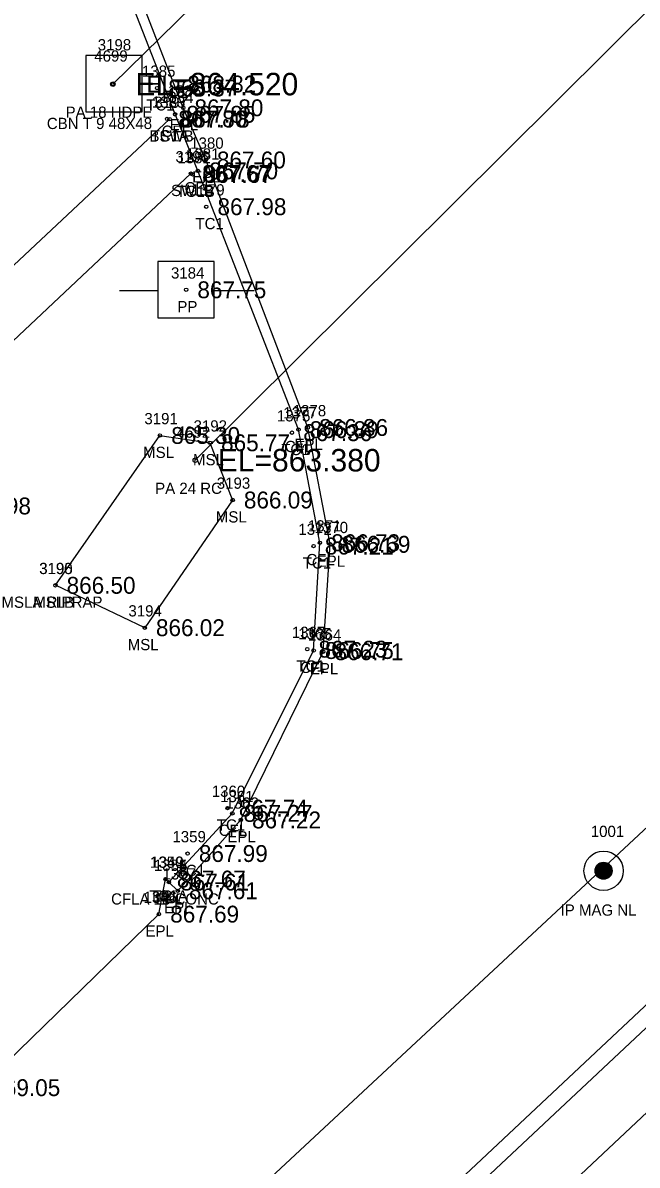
# Model space of a CAD drawing. Extents: x 1622501 to 1626664, y 1117816 to 1121579.
# Drawn here: x 1623844.1 to 1623898.8, y 1119144.7 to 1119246.3 of the extents above; entities that cross this region are included whole.
import ezdxf

# ---------------------------------------------------------------- set-up
doc = ezdxf.new("R2010")
doc.units = 0
for name, color, linetype in [('RD_EX_Conc', 7, 'Continuous'), ('RD_EX_Conc_txCode', 7, 'Continuous'), ('RD_EX_DR_Inlet', 7, 'Continuous'), ('RD_EX_DR_Inlet_txCode', 7, 'Continuous'), ('RD_EX_DR_Pipe', 7, 'Continuous'), ('RD_EX_DR_Pipe_txCode', 7, 'Continuous'), ('RD_EX_DV_Prop_txCode', 7, 'Continuous'), ('RD_EX_DV_PropPin', 7, 'Continuous'), ('RD_EX_Misc', 7, 'Continuous'), ('RD_EX_Misc_txCode', 7, 'Continuous'), ('RD_EX_Road', 7, 'Continuous'), ('RD_EX_Road_txCode', 7, 'Continuous'), ('RD_EX_TX_Conc_ELEV', 7, 'Continuous'), ('RD_EX_TX_DR_Inlet_ELEV', 7, 'Continuous'), ('RD_EX_TX_Misc_ELEV', 7, 'Continuous'), ('RD_EX_TX_Road_ELEV', 7, 'Continuous'), ('RD_EX_UT', 7, 'Continuous'), ('RD_EX_UT_txCode', 7, 'Continuous'), ('RD_HC_Cl', 7, 'Continuous'), ('RD_HC_Survey_ELEV', 7, 'Continuous'), ('RD_SMD_Locator', 7, 'Continuous'), ('RD_TX_Pipe_ElevEX', 7, 'Continuous')]:
    doc.layers.add(name, color=color, linetype=linetype)

msp = doc.modelspace()

# ---------------------------------------------------------------- linework, layer by layer
at = {"layer": 'RD_EX_Conc'}
for points in [[(1623857.08, 1119169.91), (1623862.72, 1119176.02), (1623869.96, 1119190.51), (1623870.52, 1119200.1), (1623868.61, 1119210.16), (1623859.66, 1119233.18), (1623857.63, 1119238.21), (1623841.93, 1119278.3)], [(1623595.96, 1118993.1), (1623622.15, 1119017.61), (1623656.16, 1119049.38), (1623694.84, 1119085.83), (1623730.88, 1119119.33), (1623767.2, 1119153.55), (1623807.43, 1119191.23), (1623857.13, 1119237.78)], [(1623598.76, 1118988.76), (1623625.5, 1119014.05), (1623659.65, 1119046.04), (1623697.95, 1119081.83), (1623734.48, 1119116.22), (1623770.4, 1119149.72), (1623810.51, 1119187.32), (1623859.03, 1119232.94)], [(1623723.66, 1118851.28), (1623685.69, 1118891.78), (1623680.28, 1118899.28), (1623678.54, 1118902.67), (1623678.54, 1118902.67), (1623675.57, 1118911.95), (1623675.05, 1118920.35), (1623676.57, 1118930.33), (1623679.23, 1118937.18), (1623684.43, 1118944.64), (1623689.98, 1118950.42), (1623724.5, 1118984.8), (1623759.01, 1119020.42), (1623793.7, 1119055.91), (1623829.35, 1119090.86), (1623865.61, 1119125.13), (1623901.92, 1119159.18), (1623933.22, 1119188.5)], [(1623676.3, 1118912.01), (1623681.21, 1118913.01), (1623680.58, 1118920.41), (1623681.86, 1118928.77), (1623684.24, 1118934.73), (1623688.55, 1118940.79), (1623694.15, 1118946.67), (1623728.27, 1118980.63), (1623762.62, 1119016.07), (1623797.56, 1119051.92), (1623833.1, 1119086.63), (1623869.15, 1119120.8), (1623905.55, 1119155), (1623936.97, 1119184.35), (1623933.79, 1119188.03)]]:
    msp.add_lwpolyline(points, dxfattribs=at)
at = {"layer": 'RD_EX_DR_Inlet'}
msp.add_line((1623854.68, 1119238.44), (1623854.68, 1119243.44), dxfattribs=at)
msp.add_lwpolyline([(1623854.68, 1119238.44), (1623854.68, 1119243.44), (1623849.68, 1119243.44), (1623849.68, 1119238.44)], close=True, dxfattribs=at)
at = {"layer": 'RD_EX_DR_Pipe'}
for points in [[(1623859.42, 1119207.44), (1623928.36, 1119275.93), (1624053.59, 1119378.71), (1624148.05, 1119455.71), (1624257.33, 1119553.63), (1624257.33, 1119553.63), (1624370.57, 1119657.84)], [(1623852.09, 1119240.9), (1623901.68, 1119289.44), (1623928.36, 1119275.93)]]:
    msp.add_lwpolyline(points, dxfattribs=at)
at = {"layer": 'RD_EX_DV_PropPin'}
for p, q in [((1623895.07, 1119170.62), (1623895.07, 1119171.22)), ((1623895.11, 1119170.55), (1623895.11, 1119171.29)), ((1623895.14, 1119170.5), (1623895.14, 1119171.35)), ((1623895.18, 1119170.45), (1623895.18, 1119171.4)), ((1623895.21, 1119170.41), (1623895.21, 1119171.44)), ((1623895.25, 1119170.37), (1623895.25, 1119171.47)), ((1623895.28, 1119170.34), (1623895.28, 1119171.5)), ((1623895.32, 1119170.31), (1623895.32, 1119171.53)), ((1623895.35, 1119170.29), (1623895.35, 1119171.56)), ((1623895.39, 1119170.27), (1623895.39, 1119171.58)), ((1623895.42, 1119170.25), (1623895.42, 1119171.6)), ((1623895.46, 1119170.23), (1623895.46, 1119171.61)), ((1623895.49, 1119170.21), (1623895.49, 1119171.63)), ((1623895.53, 1119170.2), (1623895.53, 1119171.64)), ((1623895.56, 1119170.19), (1623895.56, 1119171.65)), ((1623895.6, 1119170.18), (1623895.6, 1119171.66)), ((1623895.63, 1119170.17), (1623895.63, 1119171.67)), ((1623895.67, 1119170.17), (1623895.67, 1119171.68)), ((1623895.7, 1119170.16), (1623895.7, 1119171.68)), ((1623895.74, 1119170.16), (1623895.74, 1119171.68)), ((1623895.77, 1119170.16), (1623895.77, 1119171.68)), ((1623895.81, 1119170.16), (1623895.81, 1119171.68)), ((1623895.84, 1119170.16), (1623895.84, 1119171.68)), ((1623895.88, 1119170.17), (1623895.88, 1119171.68)), ((1623895.91, 1119170.17), (1623895.91, 1119171.67)), ((1623895.95, 1119170.18), (1623895.95, 1119171.66)), ((1623895.98, 1119170.19), (1623895.98, 1119171.65)), ((1623896.02, 1119170.2), (1623896.02, 1119171.64)), ((1623896.05, 1119170.21), (1623896.05, 1119171.63)), ((1623896.09, 1119170.23), (1623896.09, 1119171.61)), ((1623896.12, 1119170.25), (1623896.12, 1119171.6)), ((1623896.16, 1119170.27), (1623896.16, 1119171.58)), ((1623896.19, 1119170.29), (1623896.19, 1119171.56)), ((1623896.23, 1119170.31), (1623896.23, 1119171.53)), ((1623896.26, 1119170.34), (1623896.26, 1119171.5)), ((1623896.3, 1119170.37), (1623896.3, 1119171.47)), ((1623896.33, 1119170.41), (1623896.33, 1119171.44)), ((1623896.37, 1119170.45), (1623896.37, 1119171.4)), ((1623896.4, 1119170.5), (1623896.4, 1119171.35)), ((1623896.44, 1119170.55), (1623896.44, 1119171.29)), ((1623896.47, 1119170.62), (1623896.47, 1119171.22)), ((1623895.04, 1119170.73), (1623895.04, 1119171.12)), ((1623896.51, 1119170.73), (1623896.51, 1119171.12))]:
    msp.add_line(p, q, dxfattribs=at)
for radius in [1.75, 0.761]:
    msp.add_circle((1623895.77, 1119170.92), radius, dxfattribs=at)
at = {"layer": 'RD_EX_Misc'}
msp.add_lwpolyline([(1623846.97, 1119196.31), (1623856.28, 1119209.64), (1623860.72, 1119208.99), (1623862.75, 1119203.9), (1623854.92, 1119192.54), (1623846.97, 1119196.31)], dxfattribs=at)
at = {"layer": 'RD_EX_Road'}
for points in [[(1623722.97, 1118850.61), (1623684.95, 1118891.23), (1623679.41, 1118898.68), (1623674.26, 1118911.53), (1623673.5, 1118920.18), (1623675.21, 1118930.83), (1623677.99, 1118937.82), (1623683.61, 1118945.52), (1623688.81, 1118951.26), (1623723.47, 1118985.72), (1623758, 1119021.43), (1623792.69, 1119056.92), (1623828.41, 1119091.92), (1623864.6, 1119126.19), (1623900.88, 1119160.22), (1623932.37, 1119189.42), (1623932.63, 1119189.22), (1623935.82, 1119192.17), (1623973.77, 1119227.77), (1623990.87, 1119243.54), (1624009.99, 1119262.02), (1624046.29, 1119296.15)], [(1623840.27, 1119151.62), (1623856.19, 1119167.06), (1623856.78, 1119170.18), (1623857.08, 1119169.91), (1623857.86, 1119169.14), (1623863.48, 1119175.44), (1623870.82, 1119190.4), (1623871.44, 1119199.96), (1623869.45, 1119210.35), (1623860.35, 1119234.15), (1623858.35, 1119238.79), (1623842.85, 1119278.66)]]:
    msp.add_lwpolyline(points, dxfattribs=at)
at = {"layer": 'RD_EX_UT'}
for p, q in [((1623861.1, 1119225.11), (1623856.1, 1119225.11)), ((1623856.1, 1119225.11), (1623856.1, 1119220.11)), ((1623861.1, 1119220.11), (1623861.1, 1119225.11)), ((1623852.67, 1119222.54), (1623856.14, 1119222.54)), ((1623861.03, 1119222.54), (1623864.67, 1119222.54)), ((1623856.1, 1119220.11), (1623861.1, 1119220.11))]:
    msp.add_line(p, q, dxfattribs=at)
at = {"layer": 'RD_HC_Cl'}
msp.add_line((1623608.84, 1118904.32), (1623937.25, 1119209.79), dxfattribs=at)
at = {"layer": 'RD_SMD_Locator'}
for centre, radius in [((1623852.09, 1119240.9), 0.2), ((1623852.09, 1119240.9), 0.15), ((1623856.02, 1119240.55), 0.15), ((1623857.63, 1119238.21), 0.15), ((1623858.35, 1119238.79), 0.15), ((1623856.91, 1119237.8), 0.15), ((1623857.13, 1119237.78), 0.15), ((1623860.35, 1119234.15), 0.15), ((1623859.66, 1119233.18), 0.15), ((1623859.03, 1119232.94), 0.15), ((1623859.18, 1119232.86), 0.15), ((1623860.4, 1119229.99), 0.15), ((1623858.61, 1119222.6), 0.15), ((1623856.28, 1119209.64), 0.15), ((1623868.03, 1119209.89), 0.15), ((1623868.61, 1119210.16), 0.15), ((1623869.45, 1119210.35), 0.15), ((1623860.72, 1119208.99), 0.15), ((1623859.42, 1119207.44), 0.2), ((1623862.75, 1119203.9), 0.15), ((1623869.95, 1119199.8), 0.15), ((1623870.52, 1119200.1), 0.15), ((1623871.44, 1119199.96), 0.15), ((1623846.97, 1119196.31), 0.15), ((1623846.97, 1119196.31), 0.15), ((1623854.92, 1119192.54), 0.15), ((1623869.39, 1119190.63), 0.15), ((1623869.96, 1119190.51), 0.15), ((1623870.82, 1119190.4), 0.15), ((1623862.3, 1119176.49), 0.15), ((1623862.72, 1119176.02), 0.15), ((1623863.48, 1119175.44), 0.15), ((1623858.74, 1119172.45), 0.15), ((1623856.78, 1119170.18), 0.15), ((1623856.78, 1119170.18), 0.15), ((1623895.77, 1119170.92), 0.15), ((1623857.08, 1119169.91), 0.15), ((1623857.08, 1119169.91), 0.15), ((1623857.86, 1119169.14), 0.15), ((1623856.19, 1119167.06), 0.15)]:
    msp.add_circle(centre, radius, dxfattribs=at)

# ---------------------------------------------------------------- texts
at = {"layer": 'RD_EX_Conc_txCode'}
for s, p in [('1385', (1623854.68, 1119241.55)), ('TC1', (1623855.06, 1119238.55)), ('1383', (1623855.56, 1119238.8)), ('3197', (1623855.78, 1119238.78)), ('1384', (1623856.28, 1119239.21)), ('CFL', (1623856.43, 1119236.21)), ('BSWB', (1623855.34, 1119235.78)), ('TC1A', (1623855.46, 1119235.8)), ('1381', (1623858.6, 1119234.18)), ('3196', (1623857.66, 1119233.94)), ('1382', (1623857.83, 1119233.86)), ('CFL', (1623858.46, 1119231.18)), ('SWLB', (1623857.27, 1119230.94)), ('TC1B', (1623857.74, 1119230.86)), ('1379', (1623859.06, 1119230.99)), ('TC1', (1623859.44, 1119227.99)), ('1375', (1623866.69, 1119210.89)), ('1377', (1623867.26, 1119211.16)), ('TC1', (1623867.07, 1119207.89)), ('CFL', (1623867.4, 1119208.16)), ('1372', (1623868.6, 1119200.8)), ('1371', (1623869.45, 1119201.1)), ('TC1', (1623868.99, 1119197.8)), ('CFL', (1623869.31, 1119198.1)), ('1367', (1623868.02, 1119191.63)), ('1365', (1623868.59, 1119191.51)), ('TC1', (1623868.43, 1119188.63)), ('CFL', (1623868.76, 1119188.51)), ('1360', (1623860.89, 1119177.49)), ('1361', (1623861.63, 1119177.02)), ('TC1', (1623861.34, 1119174.49)), ('1359', (1623857.39, 1119173.45)), ('CFL', (1623861.51, 1119174.02)), ('1349', (1623855.43, 1119171.18)), ('1354', (1623855.74, 1119170.91)), ('TC1', (1623857.77, 1119170.45)), ('TC1A', (1623855.33, 1119168.18)), ('CFLA 18 CONC', (1623851.93, 1119167.91))]:
    msp.add_text(s, height=1, dxfattribs=at).set_placement(p)
at = {"layer": 'RD_EX_DR_Inlet_txCode'}
for s, p in [('3198', (1623850.74, 1119243.9)), ('CBN T 9 48X48', (1623846.21, 1119236.9))]:
    msp.add_text(s, height=1, dxfattribs=at).set_placement(p)
at = {"layer": 'RD_EX_DR_Pipe_txCode'}
for s, p in [('4699', (1623850.43, 1119242.9)), ('PA 18 HDPE', (1623847.88, 1119237.9)), ('4692', (1623857.77, 1119209.44)), ('PA 24 RC', (1623855.85, 1119204.44))]:
    msp.add_text(s, height=1, dxfattribs=at).set_placement(p)
at = {"layer": 'RD_EX_DV_Prop_txCode'}
for s, p in [('1001', (1623894.63, 1119173.92)), ('IP MAG NL', (1623891.94, 1119166.92))]:
    msp.add_text(s, height=1, dxfattribs=at).set_placement(p)
at = {"layer": 'RD_EX_Misc_txCode'}
for s, p in [('3191', (1623854.89, 1119210.64)), ('3192', (1623859.27, 1119209.99)), ('MSL', (1623854.78, 1119207.64)), ('MSL', (1623859.22, 1119206.99)), ('3193', (1623861.34, 1119204.9)), ('MSL', (1623861.25, 1119201.9)), ('3190', (1623845.52, 1119197.31)), ('3195', (1623845.54, 1119197.31)), ('MSLA RIPRAP', (1623842.17, 1119194.31)), ('MSLB', (1623845, 1119194.31)), ('3194', (1623853.47, 1119193.54)), ('MSL', (1623853.41, 1119190.54))]:
    msp.add_text(s, height=1, dxfattribs=at).set_placement(p)
at = {"layer": 'RD_EX_Road_txCode'}
for s, p in [('1386', (1623856.98, 1119239.79)), ('EPL', (1623857.14, 1119236.79)), ('1380', (1623858.97, 1119235.15)), ('EPL', (1623859.15, 1119232.15)), ('1378', (1623868.1, 1119211.35)), ('EPL', (1623868.25, 1119208.35)), ('1370', (1623870.05, 1119200.96)), ('EPL', (1623870.23, 1119197.96)), ('1364', (1623869.45, 1119191.4)), ('EPL', (1623869.62, 1119188.4)), ('1362', (1623862.11, 1119176.44)), ('EPL', (1623862.28, 1119173.44)), ('1350', (1623855.39, 1119171.18)), ('1355', (1623855.74, 1119170.91)), ('1357', (1623856.51, 1119170.14)), ('EPL', (1623855.57, 1119168.18)), ('1346', (1623854.82, 1119168.06)), ('EPL', (1623855.88, 1119167.91)), ('EPL', (1623856.65, 1119167.14)), ('EPL', (1623854.99, 1119165.06))]:
    msp.add_text(s, height=1, dxfattribs=at).set_placement(p)
at = {"layer": 'RD_EX_TX_Conc_ELEV'}
for s, p in [('868.37', (1623857.02, 1119239.8)), ('867.80', (1623857.91, 1119237.05)), ('867.78', (1623858.13, 1119237.03)), ('867.85', (1623858.63, 1119237.46)), ('867.67', (1623860.03, 1119232.19)), ('867.67', (1623860.18, 1119232.11)), ('867.70', (1623860.66, 1119232.43)), ('867.98', (1623861.4, 1119229.24)), ('866.89', (1623869.61, 1119209.41)), ('867.36', (1623869.03, 1119209.14)), ('866.73', (1623871.52, 1119199.35)), ('867.21', (1623870.95, 1119199.05)), ('867.23', (1623870.39, 1119189.88)), ('866.75', (1623870.96, 1119189.76)), ('867.74', (1623863.3, 1119175.74)), ('867.27', (1623863.72, 1119175.27)), ('867.99', (1623859.74, 1119171.7)), ('867.67', (1623857.78, 1119169.43)), ('867.61', (1623858.08, 1119169.16))]:
    msp.add_text(s, height=1.5, dxfattribs=at).set_placement(p)
at = {"layer": 'RD_EX_TX_DR_Inlet_ELEV'}
msp.add_text('EL=868.82', height=1.5, dxfattribs=at).set_placement((1623855.09, 1119240.15))
at = {"layer": 'RD_EX_TX_Misc_ELEV'}
for s, p in [('865.30', (1623857.28, 1119208.89)), ('865.77', (1623861.72, 1119208.24)), ('866.09', (1623863.75, 1119203.15)), ('866.50', (1623847.97, 1119195.56)), ('866.50', (1623847.97, 1119195.56)), ('866.02', (1623855.92, 1119191.79))]:
    msp.add_text(s, height=1.5, dxfattribs=at).set_placement(p)
at = {"layer": 'RD_EX_TX_Road_ELEV'}
for s, p in [('867.80', (1623859.35, 1119238.04)), ('867.60', (1623861.35, 1119233.4)), ('866.86', (1623870.45, 1119209.6)), ('866.69', (1623872.44, 1119199.21)), ('866.71', (1623871.82, 1119189.65)), ('867.22', (1623864.48, 1119174.69)), ('867.67', (1623857.78, 1119169.43)), ('867.61', (1623858.08, 1119169.16)), ('867.61', (1623858.86, 1119168.39)), ('867.69', (1623857.19, 1119166.31)), ('869.05', (1623841.27, 1119150.87))]:
    msp.add_text(s, height=1.5, dxfattribs=at).set_placement(p)
at = {"layer": 'RD_EX_UT_txCode'}
for s, p in [('3184', (1623857.26, 1119223.6)), ('PP', (1623857.83, 1119220.6))]:
    msp.add_text(s, height=1, dxfattribs=at).set_placement(p)
at = {"layer": 'RD_HC_Survey_ELEV'}
for s, p in [('867.75', (1623859.61, 1119221.85)), ('868.98', (1623838.66, 1119202.62))]:
    msp.add_text(s, height=1.5, dxfattribs=at).set_placement(p)
at = {"layer": 'RD_TX_Pipe_ElevEX'}
for s, p in [('EL=864.520', (1623854.09, 1119239.9)), ('EL=863.380', (1623861.42, 1119206.44))]:
    msp.add_text(s, height=2, dxfattribs=at).set_placement(p)

doc.saveas('drawing.dxf')
